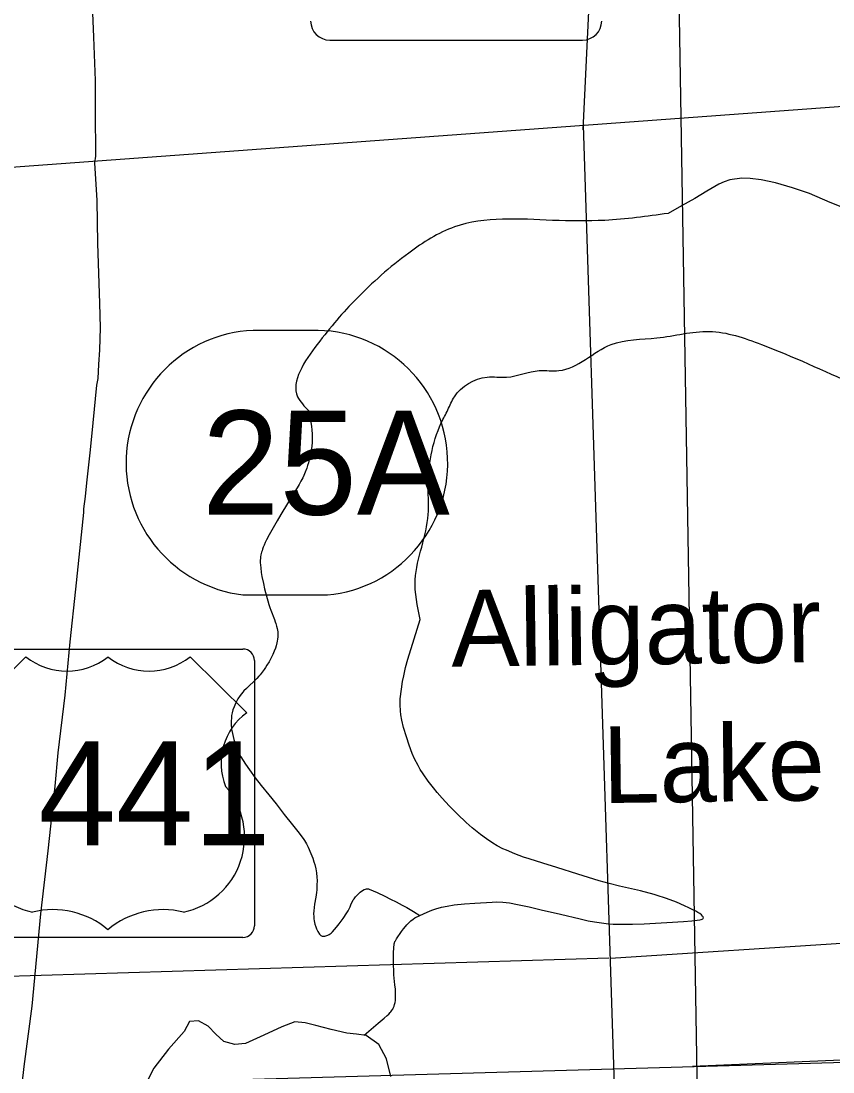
# Model space of a CAD drawing. Extents: x 2480962 to 2688785, y 277103 to 599240.
# Drawn here: x 2556659 to 2561959, y 427160 to 434026 of the extents above; entities that cross this region are included whole.
import ezdxf

# ---------------------------------------------------------------- set-up
doc = ezdxf.new("R2010")
doc.units = 0
for name, color, linetype in [('Cities Incorporated Area', 7, 'Continuous'), ('Divided_Highway', 7, 'Continuous'), ('Lakes and Ponds', 7, 'Continuous'), ('Level 42', 7, 'Continuous'), ('Narrow River Creek and Branch and Slough', 7, 'Continuous'), ('Planning Number US Highways', 7, 'Continuous'), ('Roadshields State Highways', 7, 'Continuous'), ('Roadshields US Highways', 7, 'Continuous'), ('Section Lines', 7, 'Continuous'), ('Swamps', 7, 'Continuous'), ('Township and Range lines', 7, 'Continuous'), ('US Routes Highway Center Lines', 7, 'Continuous')]:
    doc.layers.add(name, color=color, linetype=linetype)

msp = doc.modelspace()

# ---------------------------------------------------------------- linework, layer by layer
at = {"layer": 'Cities Incorporated Area'}
msp.add_line((2552137.739, 426941.924), (2562726.285, 427244.111), dxfattribs=at)
at = {"layer": 'Divided_Highway'}
msp.add_line((2561286.689, 414089.91), (2560538.616, 459542.689), dxfattribs=at)
at = {"layer": 'Lakes and Ponds'}
msp.add_line((2560882.803, 432768.762), (2560883.23, 432768.686), dxfattribs=at)
for points in [[(2562077.307, 432785.254), (2561941.32, 432840.68), (2561806.577, 432897.947), (2561695.861, 432936.392), (2561583.872, 432969.022), (2561491.37, 432989.275), (2561419.315, 432997.566), (2561365.336, 432998.141), (2561286.818, 432987.289), (2561249.558, 432975.582), (2561214.182, 432959.069), (2561135.206, 432913.369), (2561056.754, 432867.351), (2560970.061, 432817.832), (2560882.803, 432768.762)], [(2558538.108, 431479.623), (2558553.988, 431378.962), (2558557.47, 431352.091), (2558559.187, 431328.445), (2558559.714, 431307.68), (2558559.453, 431289.473), (2558558.691, 431273.525), (2558556.202, 431245.617), (2558553.412, 431224.712), (2558547.82, 431193.456), (2558540.64, 431162.394), (2558534.695, 431140.641), (2558528.959, 431121.899), (2558523.522, 431105.717), (2558513.044, 431077.885), (2558504.359, 431057.404), (2558497.368, 431042.263), (2558486.097, 431019.895), (2558473.861, 430997.929), (2558444.296, 430948.397), (2558399.223, 430874.901), (2558354.627, 430801.134), (2558330.797, 430760.584), (2558295.782, 430699.588), (2558278.541, 430668.389), (2558261.438, 430636.337), (2558252.559, 430618.514), (2558245.436, 430602.642), (2558239.779, 430588.58), (2558235.326, 430576.165), (2558231.844, 430565.234), (2558229.142, 430555.627), (2558225.244, 430538.749), (2558223.072, 430526.059), (2558221.894, 430516.538), (2558220.899, 430502.268), (2558220.887, 430488.038), (2558223.214, 430453.893), (2558226.921, 430423.923), (2558231.252, 430397.654), (2558240.796, 430351.643), (2558249.174, 430317.157), (2558276.878, 430214.289), (2558282.956, 430194.197), (2558289.099, 430176.817), (2558312.815, 430116.806), (2558318.396, 430101.853), (2558322.272, 430090.614), (2558327.415, 430073.685), (2558331.529, 430056.639), (2558333.321, 430046.341), (2558334.448, 430036.585), (2558335.039, 430027.36), (2558335.2, 430018.654), (2558334.525, 430002.208), (2558332.956, 429987.728), (2558330.883, 429975.02), (2558328.571, 429963.895), (2558323.492, 429944.467), (2558318.9, 429929.979), (2558310.909, 429908.475), (2558301.786, 429887.367), (2558292.986, 429869.038), (2558284.958, 429853.539), (2558277.67, 429840.343), (2558264.287, 429817.955), (2558253.694, 429801.653), (2558245.42, 429789.644), (2558232.456, 429771.899), (2558218.796, 429754.366), (2558211.874, 429746.049), (2558198.304, 429731.163), (2558185.94, 429718.716), (2558141.165, 429676.762), (2558130.095, 429666.049), (2558113.97, 429649.325), (2558106.21, 429640.557), (2558098.707, 429631.452)], [(2559261.373, 428182.662), (2559309.35, 428203.563), (2559341.39, 428216.53), (2559365.708, 428225.195), (2559402.783, 428236.205), (2559440.743, 428244.47), (2559485.495, 428251.242), (2559552.739, 428258.121), (2559620.153, 428262.573), (2559734.033, 428270.565), (2559762.498, 428271.469), (2559805.042, 428270.454), (2559826.209, 428268.53), (2559847.286, 428265.446), (2559899.251, 428255.479), (2559976.646, 428238.504), (2560053.839, 428220.556), (2560180.909, 428190.408), (2560308.114, 428160.435), (2560361.908, 428148.633), (2560402.449, 428140.734), (2560463.582, 428131.38), (2560494.296, 428128.196), (2560525.109, 428126.235), (2560575.274, 428125.056), (2560650.572, 428126), (2560725.831, 428128.773), (2560799.754, 428132.171), (2560873.67, 428135.921), (2560983.226, 428142.83), (2561037.442, 428147.873), (2561090.057, 428154.492), (2561098.988, 428156.264), (2561105.489, 428158.522), (2561109.862, 428161.186), (2561112.376, 428164.188), (2561113.274, 428167.466), (2561112.77, 428170.965), (2561111.057, 428174.639), (2561108.306, 428178.445), (2561100.127, 428186.445), (2561089.345, 428194.599), (2561076.801, 428202.719), (2561063.149, 428210.671), (2561048.892, 428218.357), (2561019.014, 428233.16), (2560990.308, 428246.272), (2560936.876, 428268.747), (2560896.361, 428284.491), (2560866.977, 428295.271), (2560846.028, 428302.606), (2560831.153, 428307.614), (2560810.514, 428314.226), (2560792.305, 428319.623), (2560702.008, 428342.815), (2560566.317, 428374.147), (2560498.876, 428390.921), (2560432.021, 428410.07), (2560294.176, 428453.218), (2560156.313, 428496.309), (2560066.188, 428524.211), (2559976.049, 428552.088), (2559938.38, 428564.53), (2559882.648, 428585.376), (2559827.477, 428608.268), (2559804.731, 428618.605), (2559766.087, 428638.671), (2559737.974, 428655.242), (2559697.005, 428682.297), (2559657.23, 428711.674), (2559603.463, 428755.631), (2559564.871, 428789.964), (2559508.937, 428843.464), (2559454.314, 428899.117), (2559408.153, 428948.699), (2559374.989, 428986.63), (2559350.926, 429015.738), (2559316.12, 429060.824), (2559282.846, 429108.069), (2559264.868, 429136.424), (2559250.497, 429161.605), (2559227.995, 429206.578), (2559212.98, 429241.123), (2559192.751, 429294.371), (2559174.399, 429349.488), (2559156.185, 429411.328), (2559145.065, 429457.807), (2559138.774, 429492.678), (2559135.467, 429518.818), (2559133.171, 429557.982), (2559133.37, 429577.53), (2559134.559, 429597.051), (2559141.967, 429662.074), (2559149.762, 429710.891), (2559156.851, 429747.449), (2559169.457, 429802.078), (2559184.394, 429856.306), (2559224.645, 429989.327), (2559264.434, 430116.671)], [(2558098.707, 429631.452), (2558089.411, 429619.214), (2558074.591, 429597.131), (2558064.723, 429579.98), (2558058.041, 429566.764), (2558049.204, 429546.344), (2558041.823, 429525.173), (2558036.857, 429506.424), (2558033.699, 429489.752), (2558031.802, 429475.016), (2558030.326, 429449.046), (2558030.664, 429429.546), (2558033.315, 429400.514), (2558038.309, 429372.065), (2558047.436, 429332.676), (2558055.592, 429303.331), (2558062.832, 429281.647), (2558069.056, 429265.656), (2558079.911, 429242.245), (2558092.897, 429219.692), (2558125.091, 429170.719), (2558149.653, 429134.969), (2558187.54, 429082.61), (2558227.146, 429031.381), (2558275.484, 428971.364), (2558323.626, 428911.207), (2558377.25, 428843.278), (2558430.855, 428775.334), (2558465.759, 428730.962), (2558500.559, 428686.489), (2558509.99, 428673.007), (2558522.042, 428651.427), (2558532.922, 428628.84), (2558551.087, 428587.868), (2558563.043, 428556.786), (2558570.905, 428533.209), (2558576.11, 428515.346), (2558582.7, 428488.218), (2558587.694, 428460.636), (2558590.488, 428432.979), (2558591.142, 428412.152), (2558590.543, 428380.905), (2558588.974, 428349.813), (2558587.548, 428332.589), (2558583.309, 428302.494), (2558575.34, 428257.413), (2558571.848, 428234.88), (2558569.43, 428212.337), (2558568.641, 428192.87), (2558569.106, 428175.872), (2558570.452, 428161.045), (2558572.385, 428148.119), (2558577.555, 428125.637), (2558583.007, 428108.921), (2558588.026, 428096.481), (2558597.119, 428078), (2558608.173, 428059.764), (2558611.842, 428055.32), (2558615.844, 428052.122), (2558620.025, 428049.922), (2558624.268, 428048.517), (2558632.898, 428047.457), (2558640.959, 428048.04), (2558648.227, 428049.563), (2558660.981, 428054.135), (2558670.187, 428058.839), (2558682.642, 428067.304), (2558687.966, 428071.929), (2558692.505, 428076.665), (2558717.343, 428106.251), (2558735.38, 428128.855), (2558761.425, 428163.526), (2558786.182, 428199.245), (2558794.633, 428213.537), (2558806.533, 428239.202), (2558814.897, 428258.719), (2558821.891, 428273.354), (2558827.98, 428284.264), (2558833.207, 428292.381), (2558842.383, 428304.41), (2558853.509, 428316.213), (2558872.833, 428333.944), (2558887.572, 428345.31), (2558898.718, 428351.779), (2558907.108, 428355.066), (2558913.412, 428356.479), (2558922.869, 428356.65), (2558927.594, 428355.758), (2558932.314, 428354.156), (2558982.79, 428331.793), (2559033.224, 428307.93), (2559070.561, 428290.113), (2559107.601, 428271.924), (2559147.567, 428250.807), (2559177.077, 428234.153), (2559220.712, 428208.06), (2559261.373, 428182.662)], [(2559072.432, 427131.233), (2559045.476, 427247.2), (2558993.563, 427339.4), (2558911.654, 427398.57), (2558848.038, 427407.355), (2558784.7, 427412.799), (2558684.122, 427437.932), (2558583.368, 427463.033), (2558514.371, 427481.429), (2558445.727, 427487.683), (2558361.578, 427454.949), (2558243.085, 427400.145), (2558125.1, 427346.398), (2558053.862, 427339.247), (2557982.299, 427360.426), (2557929.511, 427407.767), (2557880.779, 427459.424), (2557817.573, 427493.492), (2557758.924, 427489.552), (2557722.68, 427425.756), (2557622.25, 427308.774), (2557524.701, 427185.741), (2557482.783, 427100.589)]]:
    msp.add_lwpolyline(points, dxfattribs=at)
for points in [[(2560883.23, 432768.686), (2560469.061, 432723.539), (2560127.829, 432723.539), (2559488.02, 432680.858), (2559189.442, 432510.133), (2558848.211, 432211.365), (2558592.287, 431912.598), (2558464.325, 431571.149), (2558538.108, 431479.623)], [(2559264.434, 430116.671), (2559231.669, 430376.154), (2559274.323, 430589.559), (2559316.977, 430802.965), (2559316.977, 430973.689), (2559402.285, 431400.5), (2559444.939, 431485.863), (2559487.593, 431571.225), (2559700.863, 431699.268), (2559828.825, 431699.268), (2560042.094, 431741.949), (2560170.056, 431741.949), (2560511.288, 431912.674), (2560809.865, 431955.355), (2561151.097, 431998.036), (2561492.329, 431912.674), (2562094.751, 431652.129)]]:
    msp.add_spline(points, degree=3, dxfattribs=at)
at = {"layer": 'Narrow River Creek and Branch and Slough'}
for points in [[(2558538.108, 431479.623), (2558553.988, 431378.962), (2558557.47, 431352.091), (2558559.187, 431328.445), (2558559.714, 431307.68), (2558559.453, 431289.473), (2558558.691, 431273.525), (2558556.202, 431245.617), (2558553.412, 431224.712), (2558547.82, 431193.456), (2558540.64, 431162.394), (2558534.695, 431140.641), (2558528.959, 431121.899), (2558523.522, 431105.717), (2558513.044, 431077.885), (2558504.359, 431057.404), (2558497.368, 431042.263), (2558486.097, 431019.895), (2558473.861, 430997.929), (2558444.296, 430948.397), (2558399.223, 430874.901), (2558354.627, 430801.134), (2558330.797, 430760.584), (2558295.782, 430699.588), (2558278.541, 430668.389), (2558261.438, 430636.337), (2558252.559, 430618.514), (2558245.436, 430602.642), (2558239.779, 430588.58), (2558235.326, 430576.165), (2558231.844, 430565.234), (2558229.142, 430555.627), (2558225.244, 430538.749), (2558223.072, 430526.059), (2558221.894, 430516.538), (2558220.899, 430502.268), (2558220.887, 430488.038), (2558223.214, 430453.893), (2558226.921, 430423.923), (2558231.252, 430397.654), (2558240.796, 430351.643), (2558249.174, 430317.157), (2558276.878, 430214.289), (2558282.956, 430194.197), (2558289.099, 430176.817), (2558312.815, 430116.806), (2558318.396, 430101.853), (2558322.272, 430090.614), (2558327.415, 430073.685), (2558331.529, 430056.639), (2558333.321, 430046.341), (2558334.448, 430036.585), (2558335.039, 430027.36), (2558335.2, 430018.654), (2558334.525, 430002.208), (2558332.956, 429987.728), (2558330.883, 429975.02), (2558328.571, 429963.895), (2558323.492, 429944.467), (2558318.9, 429929.979), (2558310.909, 429908.475), (2558301.786, 429887.367), (2558292.986, 429869.038), (2558284.958, 429853.539), (2558277.67, 429840.343), (2558264.287, 429817.955), (2558253.694, 429801.653), (2558245.42, 429789.644), (2558232.456, 429771.899), (2558218.796, 429754.366), (2558211.874, 429746.049), (2558198.304, 429731.163), (2558185.94, 429718.716), (2558141.165, 429676.762), (2558130.095, 429666.049), (2558113.97, 429649.325), (2558106.21, 429640.557), (2558098.707, 429631.452)], [(2558098.707, 429631.452), (2558089.411, 429619.214), (2558074.591, 429597.131), (2558064.723, 429579.98), (2558058.041, 429566.764), (2558049.204, 429546.344), (2558041.823, 429525.173), (2558036.857, 429506.424), (2558033.699, 429489.752), (2558031.802, 429475.016), (2558030.326, 429449.046), (2558030.664, 429429.546), (2558033.315, 429400.514), (2558038.309, 429372.065), (2558047.436, 429332.676), (2558055.592, 429303.331), (2558062.832, 429281.647), (2558069.056, 429265.656), (2558079.911, 429242.245), (2558092.897, 429219.692), (2558125.091, 429170.719), (2558149.653, 429134.969), (2558187.54, 429082.61), (2558227.146, 429031.381), (2558275.484, 428971.364), (2558323.626, 428911.207), (2558377.25, 428843.278), (2558430.855, 428775.334), (2558465.759, 428730.962), (2558500.559, 428686.489), (2558509.99, 428673.007), (2558522.042, 428651.427), (2558532.922, 428628.84), (2558551.087, 428587.868), (2558563.043, 428556.786), (2558570.905, 428533.209), (2558576.11, 428515.346), (2558582.7, 428488.218), (2558587.694, 428460.636), (2558590.488, 428432.979), (2558591.142, 428412.152), (2558590.543, 428380.905), (2558588.974, 428349.813), (2558587.548, 428332.589), (2558583.309, 428302.494), (2558575.34, 428257.413), (2558571.848, 428234.88), (2558569.43, 428212.337), (2558568.641, 428192.87), (2558569.106, 428175.872), (2558570.452, 428161.045), (2558572.385, 428148.119), (2558577.555, 428125.637), (2558583.007, 428108.921), (2558588.026, 428096.481), (2558597.119, 428078), (2558608.173, 428059.764), (2558611.842, 428055.32), (2558615.844, 428052.122), (2558620.025, 428049.922), (2558624.268, 428048.517), (2558632.898, 428047.457), (2558640.959, 428048.04), (2558648.227, 428049.563), (2558660.981, 428054.135), (2558670.187, 428058.839), (2558682.642, 428067.304), (2558687.966, 428071.929), (2558692.505, 428076.665), (2558717.343, 428106.251), (2558735.38, 428128.855), (2558761.425, 428163.526), (2558786.182, 428199.245), (2558794.633, 428213.537), (2558806.533, 428239.202), (2558814.897, 428258.719), (2558821.891, 428273.354), (2558827.98, 428284.264), (2558833.207, 428292.381), (2558842.383, 428304.41), (2558853.509, 428316.213), (2558872.833, 428333.944), (2558887.572, 428345.31), (2558898.718, 428351.779), (2558907.108, 428355.066), (2558913.412, 428356.479), (2558922.869, 428356.65), (2558927.594, 428355.758), (2558932.314, 428354.156), (2558982.79, 428331.793), (2559033.224, 428307.93), (2559070.561, 428290.113), (2559107.601, 428271.924), (2559147.567, 428250.807), (2559177.077, 428234.153), (2559220.712, 428208.06), (2559261.373, 428182.662)]]:
    msp.add_lwpolyline(points, dxfattribs=at)
at = {"layer": 'Planning Number US Highways'}
for p, q in [((2558597.701, 432004.807), (2558173.478, 432004.807)), ((2558106.118, 430277.21), (2558658.332, 430277.21))]:
    msp.add_line(p, q, dxfattribs=at)
for centre, radius, start, end in [((2558212.206, 431138.186), 867.487, 92.5587639, 262.9755111), ((2558578.103, 431139.074), 865.956, 275.3159528, 88.7031944)]:
    msp.add_arc(centre, radius, start, end, dxfattribs=at)
at = {"layer": 'Roadshields State Highways'}
msp.add_line((2558674.382, 433900.744), (2560324.382, 433900.744), dxfattribs=at)
for centre, start, end in [((2558674.382, 434025.744), 180, 270), ((2560324.382, 434025.744), 270, 0)]:
    msp.add_arc(centre, 125, start, end, dxfattribs=at)
at = {"layer": 'Roadshields US Highways'}
for p, q in [((2556345.657, 429923.245), (2558107.129, 429923.245)), ((2556690.258, 429873.245), (2556320.657, 429507.181)), ((2556690.259, 429873.245), (2556690.258, 429873.244)), ((2557226.297, 429871.627), (2557226.489, 429871.627)), ((2558132.129, 429507.181), (2557762.527, 429873.245)), ((2558182.129, 429848.245), (2558182.129, 428114.87)), ((2558107.129, 428039.87), (2556345.657, 428039.87))]:
    msp.add_line(p, q, dxfattribs=at)
for centre, radius, start, end in [((2558107.129, 429848.245), 75, 0, 90), ((2556959.39, 430209.074), 430.363, 231.2915306, 308.3625611), ((2557493.396, 430209.074), 430.363, 231.6374389, 308.7084694), ((2558373.506, 429177.139), 408.888, 126.1801, 201.6943917), ((2556836.276, 428695.695), 501.276, 138.7830861, 258.2378111), ((2557616.51, 428695.695), 501.276, 281.7621889, 41.2169139), ((2556866.992, 427662.914), 558.087, 49.9101278, 103.7765444), ((2557585.794, 427662.914), 558.087, 76.2234556, 130.0898722), ((2558107.129, 428114.87), 75, 270, 0)]:
    msp.add_arc(centre, radius, start, end, dxfattribs=at)
at = {"layer": 'Section Lines'}
for p, q in [((2560580.392, 438658.759), (2560326.076, 433314.716)), ((2560680.537, 422575.188), (2560329.554, 433344.615)), ((2560506.859, 427904.249), (2565701.17, 428240.995)), ((2560496.562, 427903.831), (2555306.057, 427746.442))]:
    msp.add_line(p, q, dxfattribs=at)
at = {"layer": 'Swamps'}
msp.add_line((2562725.698, 427266.599), (2561042.354, 427196.053), dxfattribs=at)
for points in [[(2562077.307, 432785.254), (2561941.32, 432840.68), (2561806.577, 432897.947), (2561695.861, 432936.392), (2561583.872, 432969.022), (2561491.37, 432989.275), (2561419.315, 432997.566), (2561365.336, 432998.141), (2561286.818, 432987.289), (2561249.558, 432975.582), (2561214.182, 432959.069), (2561135.206, 432913.369), (2561056.754, 432867.351), (2560970.061, 432817.832), (2560882.803, 432768.762)], [(2558898.658, 427400.027), (2558944.393, 427439.289), (2558989.973, 427478.732), (2559029.463, 427512.586), (2559049.016, 427529.972), (2559058.735, 427539.001), (2559068.413, 427548.339), (2559073.752, 427554.062), (2559078.275, 427559.762), (2559082.111, 427565.373), (2559085.367, 427570.848), (2559088.133, 427576.153), (2559090.484, 427581.262), (2559094.294, 427591.152), (2559097.03, 427600.081), (2559098.999, 427608.057), (2559100.419, 427615.13), (2559102.285, 427627.638), (2559103.215, 427637.059), (2559103.959, 427651.115), (2559104.046, 427664.906), (2559103.379, 427684.011), (2559102.251, 427700.729), (2559099.481, 427729.988), (2559094.816, 427773.888), (2559092.917, 427795.846), (2559091.714, 427817.812), (2559090.273, 427862.644), (2559089.686, 427896.316), (2559089.808, 427921.582), (2559090.332, 427940.528), (2559091.993, 427968.933), (2559094.924, 427997.307), (2559095.27, 427999.494), (2559095.702, 428001.503), (2559096.196, 428003.354), (2559097.335, 428006.75), (2559098.538, 428009.651), (2559099.729, 428012.147), (2559100.865, 428014.304), (2559103.033, 428018.037), (2559104.781, 428020.815), (2559107.543, 428024.978), (2559110.405, 428029.17), (2559143.488, 428077.503), (2559156.264, 428095.058), (2559167.806, 428109.853), (2559178.27, 428122.225), (2559187.762, 428132.519), (2559196.367, 428141.057), (2559204.15, 428148.125), (2559218.409, 428159.487), (2559229.694, 428167.076), (2559238.522, 428172.189), (2559252.4, 428178.854), (2559261.373, 428182.909)]]:
    msp.add_lwpolyline(points, dxfattribs=at)
at = {"layer": 'Township and Range lines'}
msp.add_line((2555068.08, 432958.721), (2565565.011, 433728.6), dxfattribs=at)
at = {"layer": 'US Routes Highway Center Lines'}
msp.add_lwpolyline([(2557115.035, 434347.545), (2557131.389, 433920.873), (2557141.795, 433636.921), (2557143.282, 433494.201), (2557143.282, 433439.195), (2557144.768, 433141.863), (2557138.822, 433100.236), (2557153.688, 432853.45), (2557158.148, 432572.471), (2557170.042, 432182.966), (2557175.988, 432020.92), (2557170.042, 431878.201), (2557164.095, 431781.568), (2557159.635, 431690.881), (2557150.715, 431646.281), (2557126.929, 431400.982), (2557109.089, 431224.07), (2557086.789, 431009.99), (2557077.869, 430919.304), (2557067.462, 430839.024), (2557065.975, 430815.238), (2557013.942, 430314.233), (2556976.776, 429970.814), (2556944.069, 429622.935), (2556897.983, 429245.323), (2556878.656, 429026.784), (2556832.57, 428606.059), (2556786.483, 428194.254), (2556728.503, 427590.669), (2556677.957, 427195.218), (2556550.104, 426080.222)], dxfattribs=at)

# ---------------------------------------------------------------- texts
at = {"layer": 'Level 42'}
for s, rotation, p in [('Alligator', 0.7367889, (2559469.125, 429807.364)), ('Lake', 0.7367972, (2560458.254, 428916.779))]:
    msp.add_text(s, height=500, rotation=rotation, dxfattribs=at).set_placement(p)
at = {"layer": 'Planning Number US Highways'}
msp.add_text('25A', height=680, dxfattribs=at).set_placement((2557839.905, 430801.011))
at = {"layer": 'Roadshields US Highways'}
msp.add_text('441', height=679.999, dxfattribs=at).set_placement((2556772.704, 428640.749))

doc.saveas('drawing.dxf')
